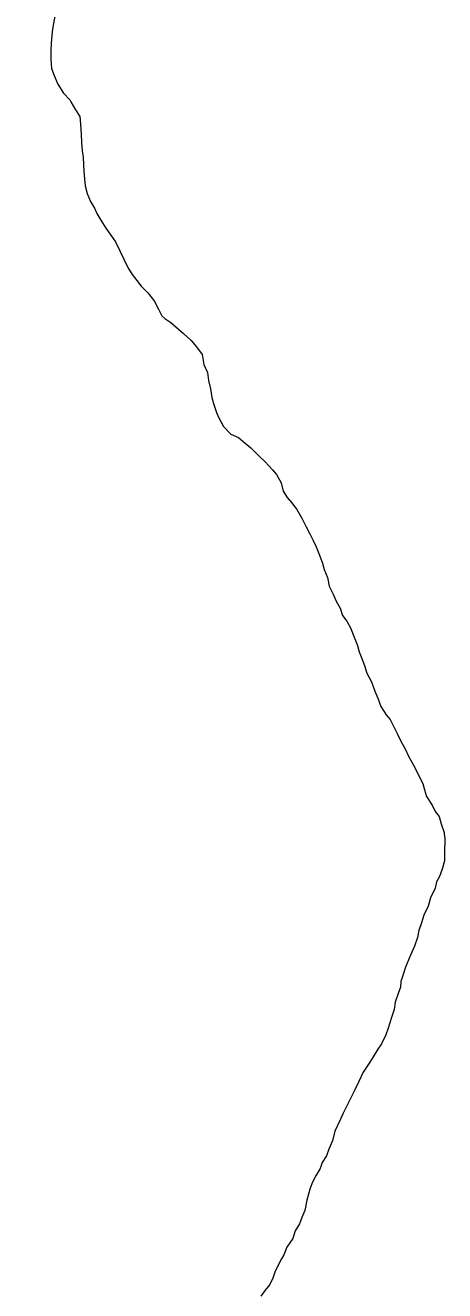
# Model space of a CAD drawing. Extents: x 553962 to 842807, y 8883888 to 9032388.
# Drawn here: x 592847 to 593554, y 8906881 to 8909015 of the extents above; entities that cross this region are included whole.
import ezdxf

# ---------------------------------------------------------------- set-up
doc = ezdxf.new("R2010")
doc.units = 0
doc.header["$LTSCALE"] = 200
doc.layers.add('6', color=7, linetype='Continuous', lineweight=13)

msp = doc.modelspace()

# ---------------------------------------------------------------- linework, layer by layer
at = {"layer": '6'}
for points in [[(592846.9, 8909132.5), (592858, 8909124.6), (592868, 8909114.6), (592878, 8909107.7), (592884.1, 8909100.8), (592889.3, 8909093), (592896.2, 8909079.9), (592897.2, 8909066.4), (592898.1, 8909053.4), (592898.1, 8909040.9), (592896.5, 8909029.9), (592894.4, 8909017.9), (592892.9, 8909007.9), (592891.8, 8908997.9), (592890.3, 8908983.9), (592889.7, 8908972.9), (592889.7, 8908957.4), (592891.1, 8908941.8), (592895.5, 8908929.8), (592902, 8908915.3), (592911.4, 8908900.2), (592921.8, 8908888.7), (592923.7, 8908885.4)], [(592846.9, 8909132.5), (592858, 8909124.6), (592868, 8909114.6), (592878, 8909107.7), (592884.1, 8909100.8), (592889.3, 8909093), (592896.2, 8909079.9), (592897.2, 8909066.4), (592898.1, 8909053.4), (592898.1, 8909040.9), (592896.5, 8909029.9), (592894.4, 8909017.9), (592892.9, 8909007.9), (592891.8, 8908997.9), (592890.3, 8908983.9), (592889.7, 8908972.9), (592889.7, 8908957.4), (592891.1, 8908941.8), (592895.5, 8908929.8), (592902, 8908915.3), (592911.4, 8908900.2), (592921.8, 8908888.7), (592923.7, 8908885.4)], [(592923.7, 8908885.4), (592931.3, 8908872.1), (592938.7, 8908860.6), (592940.2, 8908848), (592941.1, 8908831), (592941.5, 8908817), (592943, 8908803), (592944.4, 8908792.5), (592944.8, 8908779.5), (592945.8, 8908768.9), (592946.7, 8908755.9), (592947.7, 8908743.9), (592951.1, 8908730.9), (592957, 8908717.3), (592963.5, 8908706.3), (592967.5, 8908697.3), (592974.4, 8908686.2), (592982.8, 8908672.7), (592991.3, 8908660.6), (592998.8, 8908649.6), (593006.2, 8908634), (593013.1, 8908620), (593020.1, 8908606.4), (593027, 8908594.4), (593035, 8908584.3), (593042.4, 8908574.8), (593053.4, 8908563.7), (593064.3, 8908549.7), (593071.3, 8908536.1), (593077.2, 8908524.6), (593082.5, 8908520.3), (593092.3, 8908513.4), (593092.3, 8908513.4), (593113.8, 8908494.8), (593126.6, 8908483), (593135.4, 8908472.2), (593145.2, 8908459.5), (593148.2, 8908442.8), (593154.1, 8908429.1), (593156, 8908415.4), (593159, 8908401.7), (593161.6, 8908387), (593164.6, 8908377), (593169.5, 8908361.5), (593173.5, 8908352.4), (593181.4, 8908337.9), (593193.3, 8908325.3), (593206.3, 8908319.2), (593214.3, 8908312.7), (593227.2, 8908302.1), (593241.2, 8908288.1), (593251.7, 8908278.5), (593264.1, 8908264.9), (593270.6, 8908256.9), (593278.5, 8908242.8), (593281.9, 8908228.8), (593288.4, 8908218.2), (593296.1, 8908210), (593304.7, 8908198.3), (593313.4, 8908183.5), (593320.8, 8908168.6), (593327, 8908156.9), (593332.6, 8908145.8), (593337.5, 8908135.2), (593341.8, 8908124.1), (593348, 8908107.4), (593351.1, 8908096.9), (593356.7, 8908083.3), (593359.7, 8908068.8), (593366.2, 8908055.2), (593371.1, 8908043.2), (593378.1, 8908031.4), (593382, 8908019.2), (593389.2, 8908009.7), (593395.4, 8907998.6), (593402.6, 8907980.2), (593407.1, 8907968.6), (593409.8, 8907958), (593414.3, 8907946.9), (593419.3, 8907935.2), (593423.2, 8907921.8), (593431, 8907907.4), (593436.5, 8907891.8), (593441.6, 8907879.6), (593446.3, 8907865.6), (593455.8, 8907851.6), (593462.2, 8907844), (593474.6, 8907818.9), (593481.1, 8907806.4), (593488, 8907793.4), (593493.5, 8907782.3), (593501.9, 8907766.8), (593517.3, 8907735.7), (593520.2, 8907725.1), (593523.7, 8907714.1), (593533.1, 8907699.6), (593538.1, 8907689), (593545, 8907680.5), (593548.5, 8907667.9), (593553.4, 8907653.4), (593553.6, 8907651)], [(592923.7, 8908885.4), (592931.3, 8908872.1), (592938.7, 8908860.6), (592940.2, 8908848), (592941.1, 8908831), (592941.5, 8908817), (592943, 8908803), (592944.4, 8908792.5), (592944.8, 8908779.5), (592945.8, 8908768.9), (592946.7, 8908755.9), (592947.7, 8908743.9), (592951.1, 8908730.9), (592957, 8908717.3), (592963.5, 8908706.3), (592967.5, 8908697.3), (592974.4, 8908686.2), (592982.8, 8908672.7), (592991.3, 8908660.6), (592998.8, 8908649.6), (593006.2, 8908634), (593013.1, 8908620), (593020.1, 8908606.4), (593027, 8908594.4), (593035, 8908584.3), (593042.4, 8908574.8), (593053.4, 8908563.7), (593064.3, 8908549.7), (593071.3, 8908536.1), (593077.2, 8908524.6), (593082.5, 8908520.3), (593092.3, 8908513.4), (593092.3, 8908513.4), (593113.8, 8908494.8), (593126.6, 8908483), (593135.4, 8908472.2), (593145.2, 8908459.5), (593148.2, 8908442.8), (593154.1, 8908429.1), (593156, 8908415.4), (593159, 8908401.7), (593161.6, 8908387), (593164.6, 8908377), (593169.5, 8908361.5), (593173.5, 8908352.4), (593181.4, 8908337.9), (593193.3, 8908325.3), (593206.3, 8908319.2), (593214.3, 8908312.7), (593227.2, 8908302.1), (593241.2, 8908288.1), (593251.7, 8908278.5), (593264.1, 8908264.9), (593270.6, 8908256.9), (593278.5, 8908242.8), (593281.9, 8908228.8), (593288.4, 8908218.2), (593296.1, 8908210), (593304.7, 8908198.3), (593313.4, 8908183.5), (593320.8, 8908168.6), (593327, 8908156.9), (593332.6, 8908145.8), (593337.5, 8908135.2), (593341.8, 8908124.1), (593348, 8908107.4), (593351.1, 8908096.9), (593356.7, 8908083.3), (593359.7, 8908068.8), (593366.2, 8908055.2), (593371.1, 8908043.2), (593378.1, 8908031.4), (593382, 8908019.2), (593389.2, 8908009.7), (593395.4, 8907998.6), (593402.6, 8907980.2), (593407.1, 8907968.6), (593409.8, 8907958), (593414.3, 8907946.9), (593419.3, 8907935.2), (593423.2, 8907921.8), (593431, 8907907.4), (593436.5, 8907891.8), (593441.6, 8907879.6), (593446.3, 8907865.6), (593455.8, 8907851.6), (593462.2, 8907844), (593474.6, 8907818.9), (593481.1, 8907806.4), (593488, 8907793.4), (593493.5, 8907782.3), (593501.9, 8907766.8), (593517.3, 8907735.7), (593520.2, 8907725.1), (593523.7, 8907714.1), (593533.1, 8907699.6), (593538.1, 8907689), (593545, 8907680.5), (593548.5, 8907667.9), (593553.4, 8907653.4), (593553.6, 8907651)], [(593553.6, 8907651), (593554.3, 8907643.4), (593554.2, 8907617.9), (593553.7, 8907605.4), (593550.1, 8907591.4), (593545.5, 8907579.4), (593540.5, 8907570.4), (593538.4, 8907559.4), (593530.3, 8907543.4), (593526.3, 8907528.9), (593519.2, 8907514), (593515.1, 8907501), (593510.6, 8907488), (593508.5, 8907476), (593503.4, 8907461.5), (593496.4, 8907446.5), (593488.3, 8907426.5), (593484.2, 8907414.1), (593480.1, 8907402.1), (593479.6, 8907392.6), (593476, 8907382.1), (593470.5, 8907367.1), (593468.9, 8907354.6), (593464.8, 8907341.6), (593459.2, 8907323.1), (593455.2, 8907312.1), (593447.6, 8907297.1), (593441.6, 8907288.2), (593433.5, 8907275.2), (593428, 8907266.2), (593416.9, 8907249.2), (593409.3, 8907233.3), (593402.7, 8907219.3), (593396.1, 8907205.8), (593389.1, 8907192.3), (593383, 8907179.9), (593378.4, 8907170)], [(593553.6, 8907651), (593554.3, 8907643.4), (593554.2, 8907617.9), (593553.7, 8907605.4), (593550.1, 8907591.4), (593545.5, 8907579.4), (593540.5, 8907570.4), (593538.4, 8907559.4), (593530.3, 8907543.4), (593526.3, 8907528.9), (593519.2, 8907514), (593515.1, 8907501), (593510.6, 8907488), (593508.5, 8907476), (593503.4, 8907461.5), (593496.4, 8907446.5), (593488.3, 8907426.5), (593484.2, 8907414.1), (593480.1, 8907402.1), (593479.6, 8907392.6), (593476, 8907382.1), (593470.5, 8907367.1), (593468.9, 8907354.6), (593464.8, 8907341.6), (593459.2, 8907323.1), (593455.2, 8907312.1), (593447.6, 8907297.1), (593441.6, 8907288.2), (593433.5, 8907275.2), (593428, 8907266.2), (593416.9, 8907249.2), (593409.3, 8907233.3), (593402.7, 8907219.3), (593396.1, 8907205.8), (593389.1, 8907192.3), (593383, 8907179.9), (593378.4, 8907170)], [(593378.4, 8907170), (593368.8, 8907149.4), (593365.3, 8907133.4), (593358.7, 8907119.4), (593355.1, 8907107.9), (593347.6, 8907097), (593344, 8907086.5), (593337.5, 8907075.5), (593331.4, 8907063.5), (593327.3, 8907053.5), (593321.8, 8907033.1), (593318.2, 8907016.1), (593313.6, 8907004.1), (593309.6, 8906993.6), (593302, 8906981.6), (593297.9, 8906968.6), (593288.3, 8906954.2), (593282.8, 8906941.2), (593279.1, 8906934.2)], [(593378.4, 8907170), (593368.8, 8907149.4), (593365.3, 8907133.4), (593358.7, 8907119.4), (593355.1, 8907107.9), (593347.6, 8907097), (593344, 8907086.5), (593337.5, 8907075.5), (593331.4, 8907063.5), (593327.3, 8907053.5), (593321.8, 8907033.1), (593318.2, 8907016.1), (593313.6, 8907004.1), (593309.6, 8906993.6), (593302, 8906981.6), (593297.9, 8906968.6), (593288.3, 8906954.2), (593282.8, 8906941.2), (593279.1, 8906934.2)], [(593279.1, 8906934.2), (593268.6, 8906913.7), (593264.6, 8906901.7), (593259.5, 8906891.2), (593251.5, 8906881.3), (593243.9, 8906871.3)], [(593279.1, 8906934.2), (593268.6, 8906913.7), (593264.6, 8906901.7), (593259.5, 8906891.2), (593251.5, 8906881.3), (593243.9, 8906871.3)]]:
    msp.add_lwpolyline(points, dxfattribs=at)

doc.saveas('drawing.dxf')
